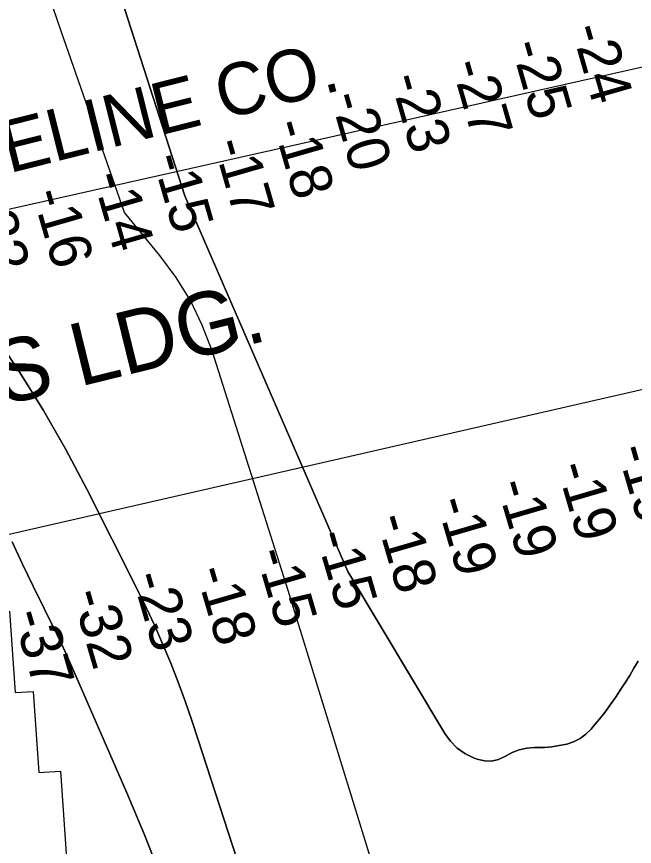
# Model space of a CAD drawing. Extents: x 3250478 to 3288318, y 788638 to 816472.
# Drawn here: x 3275823 to 3276809, y 796090 to 797415 of the extents above; entities that cross this region are included whole.
import ezdxf

# ---------------------------------------------------------------- set-up
doc = ezdxf.new("R2010")
doc.units = 0
for name, color, linetype in [('V-RIVR-RANG', 7, 'Continuous'), ('V-RRAP-RVMT', 7, 'Continuous'), ('V-TOPO-DPTH', 7, 'Continuous'), ('V-TOPO-GNAM-IDEN', 7, 'Continuous'), ('V-TOPO-MINR', 7, 'Continuous'), ('V-UTIL-IDEN', 7, 'Continuous'), ('V-UTIL-LINE', 7, 'Continuous')]:
    doc.layers.add(name, color=color, linetype=linetype)

msp = doc.modelspace()

# ---------------------------------------------------------------- linework, layer by layer
at = {"layer": 'V-RRAP-RVMT'}
msp.add_lwpolyline([(3275811.2, 796465.6), (3275820.3, 796335.9), (3275848.9, 796337.9), (3275858, 796208.2), (3275892.7, 796210.6), (3275902.4, 796071)], dxfattribs=at)
at = {"layer": 'V-TOPO-DPTH'}
for points in [[(3275859, 797849.4), (3276091.2, 797128.7), (3276351.6, 796529.3), (3276506.4, 796270.6), (3276515.6, 796258.2), (3276526.1, 796247.4), (3276538.6, 796238.9), (3276552.3, 796231.9), (3276558.3, 796229.6), (3276569.9, 796227), (3276581.2, 796226.5), (3276592.3, 796229.4), (3276603.1, 796234.4), (3276614, 796240.2), (3276625.3, 796244.7), (3276637.2, 796247.1), (3276649.6, 796248.1), (3276653.5, 796248.1), (3276665.5, 796248.5), (3276677.4, 796249.4), (3276689.2, 796251.3), (3276701, 796253.7), (3276712.1, 796257.6), (3276722.4, 796262.7), (3276731.6, 796269.6), (3276740.1, 796277.7), (3276743.5, 796281.7), (3276752.8, 796292.9), (3276761.9, 796304.4), (3276770.5, 796316.2), (3276778.9, 796328.2), (3276787.6, 796341.3), (3276794.8, 796352.3), (3276801.8, 796363.4), (3276808.5, 796374.7), (3276815, 796386.1)], [(3276815, 796386.1), (3276808.5, 796374.7), (3276801.8, 796363.4), (3276794.8, 796352.3), (3276787.6, 796341.3), (3276778.9, 796328.2), (3276770.5, 796316.2), (3276761.9, 796304.4), (3276752.8, 796292.9), (3276743.5, 796281.7), (3276740.1, 796277.7), (3276731.6, 796269.6), (3276722.4, 796262.7), (3276712.1, 796257.6), (3276701, 796253.7), (3276689.2, 796251.3), (3276677.4, 796249.4), (3276665.5, 796248.5), (3276653.5, 796248.1), (3276649.6, 796248.1), (3276637.2, 796247.1), (3276625.3, 796244.7), (3276614, 796240.2), (3276603.1, 796234.4), (3276592.3, 796229.4), (3276581.2, 796226.5), (3276569.9, 796227), (3276558.3, 796229.6), (3276552.3, 796231.9), (3276538.6, 796238.9), (3276526.1, 796247.4), (3276515.6, 796258.2), (3276506.4, 796270.6), (3276351.6, 796529.3), (3276091.2, 797128.7), (3275859, 797849.4)], [(3276444, 795889.2), (3276256.3, 796499), (3276134.8, 796881.1), (3276119.1, 796922.1), (3276100.4, 796961.4), (3276077.4, 796998.3), (3276051.4, 797033.6), (3275994.9, 797101.8), (3275894.3, 797389.7), (3275867, 797469.8)], [(3276444, 795889.2), (3276256.3, 796499), (3276134.8, 796881.1), (3276119.1, 796922.1), (3276100.4, 796961.4), (3276077.4, 796998.3), (3276051.4, 797033.6), (3275994.9, 797101.8), (3275894.3, 797389.7), (3275867, 797469.8)], [(3275550.2, 797427.3), (3275569.9, 797382.5), (3275588.1, 797337.1), (3275705.3, 797023.3), (3275787.7, 796906), (3275827.6, 796846.5), (3275865.7, 796786), (3275901.1, 796723.9), (3275934.7, 796660.7), (3276015.3, 796501), (3276029.6, 796471.9), (3276043.3, 796442.5), (3276056.2, 796412.8), (3276068.7, 796382.8), (3276080.4, 796352.5), (3276091.7, 796322.1), (3276102.5, 796291.5), (3276112.8, 796260.7), (3276249.8, 795838.1)], [(3276249.8, 795838.1), (3276112.8, 796260.7), (3276102.5, 796291.5), (3276091.7, 796322.1), (3276080.4, 796352.5), (3276068.7, 796382.8), (3276056.2, 796412.8), (3276043.3, 796442.5), (3276029.6, 796471.9), (3276015.3, 796501), (3275934.7, 796660.7), (3275901.1, 796723.9), (3275865.7, 796786), (3275827.6, 796846.5), (3275787.7, 796906), (3275705.3, 797023.3), (3275588.1, 797337.1), (3275569.9, 797382.5), (3275550.2, 797427.3)], [(3275815.6, 796576.5), (3275832.3, 796541), (3275849.3, 796505.6), (3275866.5, 796470.3), (3275887.3, 796428), (3275894.1, 796413.9), (3275900.7, 796399.8), (3275907.2, 796385.6), (3275913.6, 796371.3), (3275998.7, 796176.1), (3276026.8, 796109), (3276053.7, 796041.5)], [(3276053.7, 796041.5), (3276026.8, 796109), (3275998.7, 796176.1), (3275913.6, 796371.3), (3275907.2, 796385.6), (3275900.7, 796399.8), (3275894.1, 796413.9), (3275887.3, 796428), (3275866.5, 796470.3), (3275849.3, 796505.6), (3275832.3, 796541), (3275815.6, 796576.5)]]:
    msp.add_lwpolyline(points, dxfattribs=at)
at = {"layer": 'V-TOPO-MINR'}
for points in [[(3275859, 797849.4), (3276091.2, 797128.7), (3276351.6, 796529.3), (3276506.4, 796270.6), (3276515.6, 796258.2), (3276526.1, 796247.4), (3276538.6, 796238.9), (3276552.3, 796231.9), (3276558.3, 796229.6), (3276569.9, 796227), (3276581.2, 796226.5), (3276592.3, 796229.4), (3276603.1, 796234.4), (3276614, 796240.2), (3276625.3, 796244.7), (3276637.2, 796247.1), (3276649.6, 796248.1), (3276653.5, 796248.1), (3276665.5, 796248.5), (3276677.4, 796249.4), (3276689.2, 796251.3), (3276701, 796253.7), (3276712.1, 796257.6), (3276722.4, 796262.7), (3276731.6, 796269.6), (3276740.1, 796277.7), (3276743.5, 796281.7), (3276752.8, 796292.9), (3276761.9, 796304.4), (3276770.5, 796316.2), (3276778.9, 796328.2), (3276787.6, 796341.3), (3276794.8, 796352.3), (3276801.8, 796363.4), (3276808.5, 796374.7), (3276815, 796386.1)], [(3276444, 795889.2), (3276256.3, 796499), (3276134.8, 796881.1), (3276119.1, 796922.1), (3276100.4, 796961.4), (3276077.4, 796998.3), (3276051.4, 797033.6), (3275994.9, 797101.8), (3275894.3, 797389.7), (3275867, 797469.8)], [(3276249.8, 795838.1), (3276112.8, 796260.7), (3276102.5, 796291.5), (3276091.7, 796322.1), (3276080.4, 796352.5), (3276068.7, 796382.8), (3276056.2, 796412.8), (3276043.3, 796442.5), (3276029.6, 796471.9), (3276015.3, 796501), (3275934.7, 796660.7), (3275901.1, 796723.9), (3275865.7, 796786), (3275827.6, 796846.5), (3275787.7, 796906), (3275705.3, 797023.3), (3275588.1, 797337.1), (3275569.9, 797382.5), (3275550.2, 797427.3)], [(3276053.7, 796041.5), (3276026.8, 796109), (3275998.7, 796176.1), (3275913.6, 796371.3), (3275907.2, 796385.6), (3275900.7, 796399.8), (3275894.1, 796413.9), (3275887.3, 796428), (3275866.5, 796470.3), (3275849.3, 796505.6), (3275832.3, 796541), (3275815.6, 796576.5)]]:
    msp.add_lwpolyline(points, dxfattribs=at)
at = {"layer": 'V-UTIL-LINE'}
for points in [[(3274180.3, 796742), (3278434.3, 797696.7), (3279181.3, 797847.9), (3280704.9, 797706.3), (3281577.3, 797678.6)], [(3281615.2, 797623.2), (3280692.5, 797638.3), (3280463.2, 797631.9), (3278519.4, 797207.6), (3274234.6, 796227.9)]]:
    msp.add_lwpolyline(points, dxfattribs=at)

# ---------------------------------------------------------------- texts
at = {"layer": 'V-RIVR-RANG'}
for s, rotation, p in [('-24', 286.0608, (3276707.9, 797395.6)), ('-25', 286.0608, (3276611.3, 797369.9)), ('-27', 286.0608, (3276516.2, 797338.7)), ('-23', 286.0608, (3276418.5, 797316.6)), ('-20', 286.0608, (3276323, 797286.9)), ('-18', 286.0608, (3276231.6, 797243)), ('-17', 286.0608, (3276136.2, 797212.8)), ('-15', 286.0608, (3276038.9, 797189.1)), ('-14', 286.0608, (3275943.3, 797159.9)), ('-16', 286.0608, (3275847, 797132.7)), ('-22', 286.0608, (3275745.5, 797124.1)), ('-19', 286.2836, (3276780.7, 796724.3)), ('-19', 286.2836, (3276684.6, 796696.5)), ('-19', 286.2836, (3276588.5, 796668.7)), ('-19', 286.2836, (3276492.5, 796640.9)), ('-18', 286.2836, (3276396.2, 796613.8)), ('-15', 286.2836, (3276299.9, 796587.1)), ('-15', 286.2836, (3276203.8, 796559.2)), ('-18', 286.2836, (3276108, 796530.4)), ('-23', 286.2836, (3276006.5, 796521.4)), ('-32', 286.2836, (3275910.4, 796493.6)), ('-37', 286.2836, (3275815.8, 796461))]:
    msp.add_text(s, height=67, rotation=rotation, dxfattribs=at).set_placement(p)
at = {"layer": 'V-TOPO-GNAM-IDEN'}
msp.add_text('COOKS LDG.', height=100, rotation=13.812, dxfattribs=at).set_placement((3275417.7, 796699.7))
at = {"layer": 'V-UTIL-IDEN'}
msp.add_text('PIPELINE CO.', height=83, rotation=14.0859, dxfattribs=at).set_placement((3275637.1, 797120.9))

doc.saveas('drawing.dxf')
